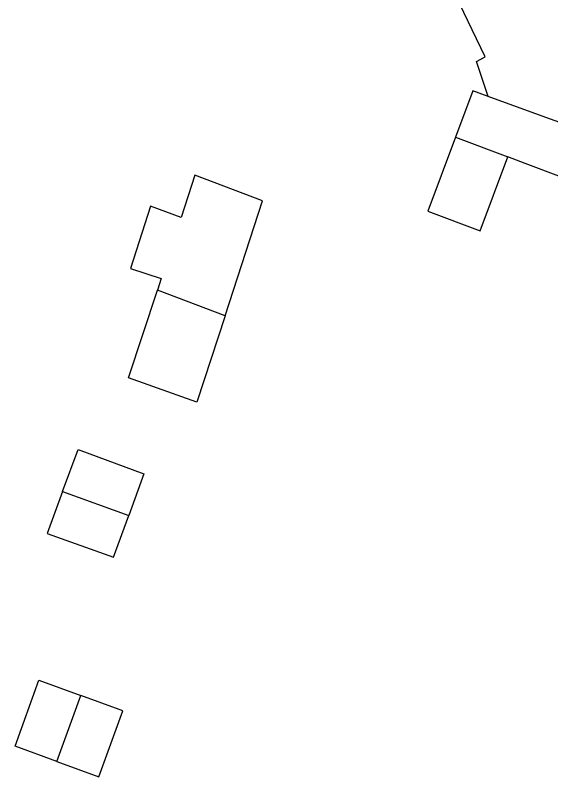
# Model space of a CAD drawing. Extents: x 192672 to 192910, y 446344 to 446512.
# Drawn here: x 192790.57 to 192813.76, y 446422.37 to 446455.32 of the extents above; entities that cross this region are included whole.
import ezdxf

# ---------------------------------------------------------------- set-up
doc = ezdxf.new("R2010")
doc.units = 0
doc.layers.add('Luifel', color=7, linetype='Continuous')
doc.layers.add('pand op maaiveld vlak', color=7, linetype='Continuous')

msp = doc.modelspace()

# ---------------------------------------------------------------- linework, layer by layer
at = {"layer": 'Luifel'}
msp.add_lwpolyline([(192809.636, 446450.044), (192808.434, 446446.847), (192810.703, 446445.994), (192811.905, 446449.19)], dxfattribs=at)
at = {"layer": 'pand op maaiveld vlak'}
for p, q in [((192809.636, 446450.044), (192811.905, 446449.19)), ((192799.655, 446442.322), (192796.727, 446443.426)), ((192792.626, 446434.715), (192795.486, 446433.679)), ((192792.379, 446423.035), (192793.415, 446425.895))]:
    msp.add_line(p, q, dxfattribs=at)
for points in [[(192811.054, 446451.801), (192810.545, 446453.32), (192810.916, 446453.523), (192809.437, 446456.628), (192809.575, 446456.694), (192822.797, 446462.99)], [(192811.054, 446451.801), (192810.39, 446452.051), (192809.636, 446450.044)], [(192822.832, 446447.565), (192813.388, 446450.95), (192811.054, 446451.801)], [(192822.832, 446447.565), (192822.026, 446445.384), (192818.939, 446446.545), (192812.653, 446448.909), (192811.905, 446449.19)], [(192799.655, 446442.322), (192801.281, 446447.288), (192798.356, 446448.4), (192797.756, 446446.568), (192796.436, 446447.059), (192795.568, 446444.366), (192796.895, 446443.939), (192796.727, 446443.426)], [(192799.655, 446442.322), (192798.431, 446438.581), (192795.483, 446439.628), (192796.727, 446443.426)], [(192792.626, 446434.715), (192793.291, 446436.532), (192796.147, 446435.486), (192795.486, 446433.679)], [(192792.626, 446434.715), (192791.961, 446432.898), (192794.824, 446431.871), (192795.486, 446433.679)], [(192792.379, 446423.035), (192790.572, 446423.697), (192791.598, 446426.56), (192793.415, 446425.895)], [(192792.379, 446423.035), (192794.187, 446422.374), (192795.233, 446425.23), (192793.415, 446425.895)]]:
    msp.add_lwpolyline(points, dxfattribs=at)

doc.saveas('drawing.dxf')
